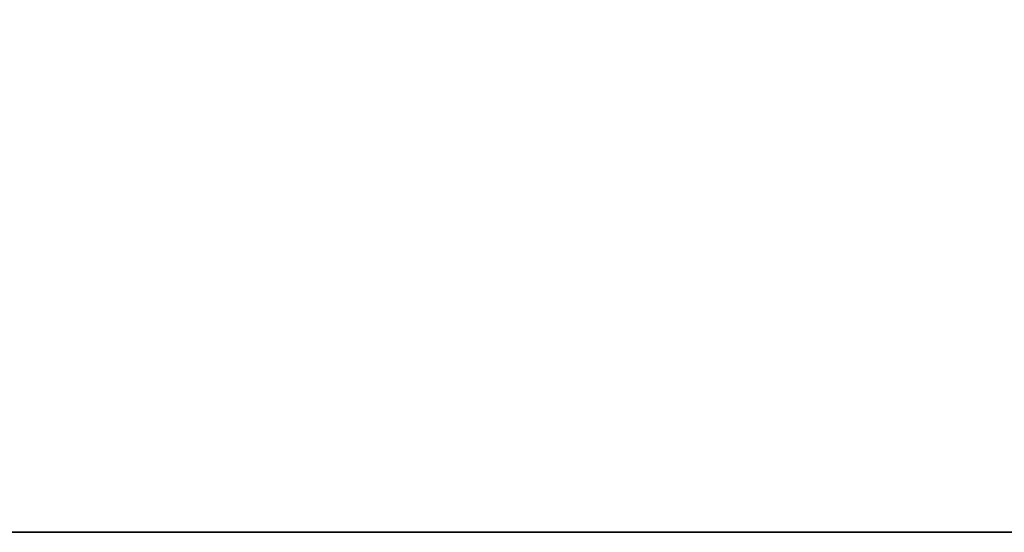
# Model space of a CAD drawing. Extents: x 248.8 to 273, y 2872.5 to 2876.7.
# Tile 225 of 656: x 254.6332 to 254.7568, y 2876.5215 to 2876.5859. Entities that reach past the tile are written whole.
import ezdxf

# ---------------------------------------------------------------- set-up
doc = ezdxf.new("R2010")
doc.units = 0
doc.header["$LTSCALE"] = 150
doc.header["$MEASUREMENT"] = 0
doc.layers.add('3DFACE_SHAPE', color=7, linetype='CONTINUOUS')

msp = doc.modelspace()

# ---------------------------------------------------------------- linework, layer by layer
at = {"layer": '3DFACE_SHAPE', "color": 13}
for points, invisible_edges in [([(254.75934, 2876.72152), (250.95934, 2876.72152), (254.75934, 2876.52152)], 2), ([(250.95934, 2876.72152), (250.95934, 2876.52152), (254.75934, 2876.52152)], 12), ([(254.75934, 2876.52152, -0.2), (250.95934, 2876.52152, -0.2), (254.75934, 2876.72152, -0.2)], 2), ([(250.95934, 2876.52152, -0.2), (250.95934, 2876.72152, -0.2), (254.75934, 2876.72152, -0.2)], 12), ([(254.75934, 2876.52152, -0.0095), (250.95934, 2876.52152, -0.0095), (254.75934, 2876.61837, -0.0095)], 2), ([(250.95934, 2876.52152, -0.0095), (250.95934, 2876.61837, -0.0095), (254.75934, 2876.61837, -0.0095)], 12), ([(254.75934, 2876.61837, -0.1905), (250.95934, 2876.61837, -0.1905), (254.75934, 2876.52152, -0.1905)], 2), ([(250.95934, 2876.61837, -0.1905), (250.95934, 2876.52152, -0.1905), (254.75934, 2876.52152, -0.1905)], 12), ([(254.75934, 2876.52152), (250.95934, 2876.52152), (254.75934, 2876.52152, -0.0095)], 2), ([(250.95934, 2876.52152), (250.95934, 2876.52152, -0.0095), (254.75934, 2876.52152, -0.0095)], 12), ([(254.75934, 2876.52152, -0.1905), (250.95934, 2876.52152, -0.1905), (254.75934, 2876.52152, -0.2)], 2), ([(250.95934, 2876.52152, -0.1905), (250.95934, 2876.52152, -0.2), (254.75934, 2876.52152, -0.2)], 12)]:
    msp.add_3dface(points, dxfattribs=dict(at, invisible_edges=invisible_edges))

doc.saveas('drawing.dxf')
